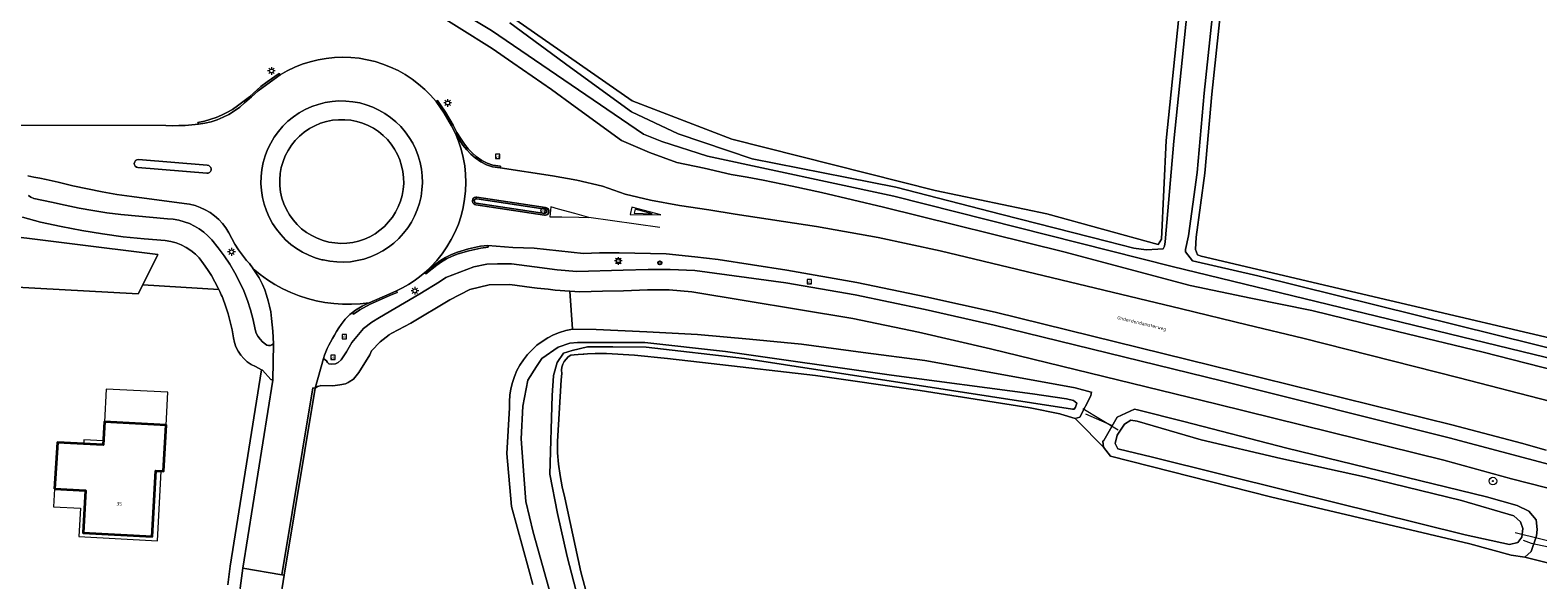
# Model space of a CAD drawing. Header units: metres. Extents: x 229229 to 231729, y 593167 to 595667.
# Tile 259 of 265: x 231159 to 231354, y 595264 to 595335. Entities that reach past the tile are written whole.
import ezdxf
from ezdxf.enums import TextEntityAlignment as Align

# ---------------------------------------------------------------- set-up
doc = ezdxf.new("R2010")
doc.units = ezdxf.units.M
for name, color, linetype, lineweight in [('B-WE-GR-BOOM-S', 90, 'Continuous', 25), ('B-WE-GR-GRAS-GV', 60, 'Continuous', 13), ('B-WE-GR-GROENVOORZIENING-GV', 80, 'Continuous', 18), ('B-WE-IE-MEUBILAIR_WEGMEUBILAIR-S', 7, 'Continuous', 25), ('B-WE-IE-TERREINAFSCHEIDING_KUNSTMATIG_HEKWERK-G', 20, 'IE-TERREINAFSCHEIDING-KUNSTMATIG', 18), ('B-WE-IE-TERREINAFSCHEIDING_KUNSTMATIG_HEKWERK_RASTER-G', 30, 'IE-TERREINAFSCHEIDING-KUNSTMATIG', 18), ('B-WE-KL-ET_LS_OV_LICHTMAST-S', 190, 'Continuous', 25), ('B-WE-KW-KUNSTWERK_DUIKER-G', 170, 'Continuous', 18), ('B-WE-OG-BEBOUWING-GV', 7, 'Continuous', 35), ('B-WE-OG-BEBOUWING-T18', 10, 'Continuous', 18), ('B-WE-OG-BEBOUWING_LUIFEL-GV', 7, 'Continuous', 18), ('B-WE-OG-TERREIN_ERF-GV', 7, 'Continuous', 18), ('B-WE-OG-TOPOGRAFIE-T18', 10, 'Continuous', 18), ('B-WE-OG-WATER-GV', 130, 'Continuous', 18), ('B-WE-OG-WATER_SLOOT-GV', 120, 'Continuous', 18), ('B-WE-OG-WEG-GV', 7, 'Continuous', 18), ('B-WE-VH-VERHARDING_ASFALT-GV', 252, 'Continuous', 18), ('B-WE-VH-VERHARDING_BEDRIJFSVLOERPLAAT-GV', 252, 'Continuous', 18), ('B-WE-VH-VERHARDING_GESLOTEN-GV', 252, 'Continuous', 18), ('B-WE-VH-VERHARDING_OPEN-GV', 252, 'Continuous', 18), ('B-WE-VW-MARKERING-G', 7, 'Continuous', 18), ('B-WE-VW-VERKEERSTEKEN_BORD-S', 7, 'Continuous', 25), ('B-WE-VW-VRI-S', 160, 'Continuous', 25)]:
    doc.layers.add(name, color=color, linetype=linetype, lineweight=lineweight)
doc.styles.add('NLCS-ISO', font='NLCS-ISO.ttf')
doc.styles.add('NLCS-ISO-ANNOTATIVE-T18', font='NLCS-ISO.ttf', dxfattribs={"height": 1.8})
doc.styles.add('NLCS-ISO-M250-T18', font='NLCS-ISO.ttf', dxfattribs={"height": 0.45})
doc.linetypes.add('IE-TERREINAFSCHEIDING-KUNSTMATIG', pattern='A,4,[82,NLCS.SHX,S=0.75,R=90,X=0,Y=0],4,-2', length=10)

# ---------------------------------------------------------------- blocks, each defined once
blk = doc.blocks.new('SIE-WEG_VERKEERSBORD-SO')
at = {"color": 0, "linetype": 'ByBlock', "lineweight": 18}
blk.add_lwpolyline([(-1.125, -1.125), (1.125, -1.125), (1.125, 1.125), (-1.125, 1.125)], close=True, dxfattribs=at)
at = {"color": 0, "linetype": 'ByBlock', "lineweight": 18, "style": 'NLCS-ISO'}
blk.add_text('vb', height=1.5, dxfattribs=at).set_placement((0, 0), align=Align.MIDDLE_CENTER)
blk = doc.blocks.new('SKL-ET_OV_LICHTMAST-SO')
at = {"color": 0, "linetype": 'ByBlock', "lineweight": 18}
for points in [[(-1.25, 0), (-2, 0)], [(-1.41, 1.41), (-0.88, 0.88)], [(0, 2), (0, 1.25)], [(0.88, 0.88), (1.41, 1.41)], [(2, 0), (1.25, 0)], [(-1.41, -1.41), (-0.88, -0.88)], [(0, -1.25), (0, -2)], [(0.88, -0.88), (1.41, -1.41)]]:
    blk.add_lwpolyline(points, dxfattribs=at)
blk.add_circle((0, 0), 1, dxfattribs=at)
blk = doc.blocks.new('SKL-VRI_PAAL-SO')
at = {"lineweight": 18}
blk.add_circle((0, 0), 1.59, dxfattribs=at)
at = {"lineweight": 18, "style": 'NLCS-ISO'}
blk.add_text('vri', height=1.8, dxfattribs=at).set_placement((-0.06, 0.08), align=Align.MIDDLE_CENTER)
blk = doc.blocks.new('SAL-VERWIJZING_SYMBOOL-SO')
at = {"color": 0, "linetype": 'ByBlock', "lineweight": -2}
blk.add_circle((0, 0), 0.9, dxfattribs=at)
at = {"color": 0, "linetype": 'ByBlock', "lineweight": -2, "style": 'NLCS-ISO-ANNOTATIVE-T18'}
blk.add_attdef('SYMBOOL', (2.5, -2.5), '', height=1.8, dxfattribs=at)
blk = doc.blocks.new('SGR-BOOM_01-SO')
at = {"linetype": 'ByBlock', "lineweight": 18}
h = blk.add_hatch(color=0, dxfattribs=at)
h.dxf.hatch_style = 1
edge = h.paths.add_edge_path()
edge.add_arc((0, 0), 0.25, 0, 360)
at = {"color": 0, "linetype": 'ByBlock', "lineweight": 18}
for radius in [2, 0.25]:
    blk.add_circle((0, 0), radius, dxfattribs=at)

msp = doc.modelspace()

# ---------------------------------------------------------------- linework, layer by layer
at = {"layer": 'B-WE-GR-GRAS-GV'}
for points in [[(231316.996, 595373.267), (231312.104, 595327.14), (231311.168, 595316.855), (231310.045, 595308.529), (231309.993, 595306.963), (231310.217, 595306.256), (231310.733, 595306.079), (231335.207, 595300.325), (231359.622, 595294.584), (231359.731, 595295.052), (231359.809, 595295.384), (231359.948, 595295.35), (231361.623, 595294.941), (231365.089, 595294.093), (231365.228, 595294.061), (231365.042, 595293.247), (231367.976, 595292.667), (231444.703, 595280.894), (231451.785, 595280.894), (231452.083, 595281.47), (231454.385, 595298.475), (231456.971, 595319.106), (231465.024, 595386.12)], [(231220.684, 595337.469), (231236.782, 595326.272), (231249.723, 595321.28), (231262.942, 595317.952), (231276.161, 595314.625), (231290.674, 595311.575), (231305.139, 595307.59), (231305.555, 595308.289), (231306.169, 595321.093), (231310.371, 595362.008)], [(231359.799, 595265.194), (231352.775, 595267.003), (231350.967, 595267.236), (231345.625, 595268.7), (231319.71, 595274.837), (231298.94, 595280.092), (231298.009, 595281.256), (231294.649, 595284.695), (231294.598, 595284.747), (231294.345, 595285.006), (231292.478, 595285.556), (231292.337, 595285.585), (231288.493, 595286.382), (231275.859, 595288.374), (231274.186, 595288.638), (231260.606, 595290.585), (231247.052, 595292.131), (231241.376, 595292.802), (231237.08, 595293.208), (231233.439, 595293.434), (231231.978, 595293.417), (231231.006, 595293.377), (231230.523, 595293.357), (231230.441, 595293.354), (231229.766, 595293.292), (231229.242, 595293.244), (231229.242, 595293.247), (231228.826, 595293.211), (231228.496, 595292.986), (231228.208, 595292.709), (231227.971, 595292.388), (231227.791, 595292.032), (231227.672, 595291.65), (231227.62, 595291.254), (231227.634, 595290.855), (231227.581, 595290.02), (231227.071, 595282.019), (231227.112, 595280.533), (231227.229, 595279.052), (231227.424, 595277.579), (231227.694, 595276.117), (231228.04, 595274.672), (231230.128, 595265.093), (231236.249, 595242.38)]]:
    msp.add_lwpolyline(points, dxfattribs=at)
at = {"layer": 'B-WE-GR-GROENVOORZIENING-GV'}
msp.add_lwpolyline([(231200.244, 595323.724), (231199.448, 595323.805), (231198.648, 595323.806), (231197.852, 595323.727), (231197.068, 595323.57), (231196.303, 595323.336), (231195.565, 595323.026), (231194.862, 595322.645), (231194.2, 595322.196), (231193.586, 595321.683), (231193.026, 595321.111), (231192.526, 595320.487), (231192.09, 595319.816), (231191.724, 595319.105), (231191.43, 595318.361), (231191.211, 595317.591), (231191.07, 595316.804), (231191.008, 595316.006), (231191.026, 595315.206), (231191.123, 595314.412), (231191.299, 595313.632), (231191.551, 595312.873), (231191.878, 595312.143), (231192.275, 595311.448), (231192.74, 595310.797), (231193.267, 595310.196), (231193.852, 595309.649), (231194.488, 595309.164), (231195.169, 595308.744), (231195.888, 595308.395), (231196.639, 595308.118), (231197.393, 595307.917), (231198.164, 595307.791), (231198.943, 595307.74), (231199.723, 595307.764), (231200.497, 595307.865), (231201.258, 595308.04), (231201.998, 595308.288), (231202.711, 595308.606), (231203.389, 595308.993), (231204.027, 595309.443), (231204.618, 595309.953), (231205.157, 595310.518), (231205.638, 595311.133), (231206.058, 595311.791), (231206.411, 595312.487), (231206.696, 595313.214), (231206.908, 595313.965), (231207.047, 595314.733), (231207.11, 595315.512), (231207.097, 595316.292), (231207.009, 595317.068), (231206.846, 595317.831), (231206.61, 595318.575), (231206.303, 595319.293), (231205.927, 595319.977), (231205.487, 595320.622), (231204.986, 595321.221), (231204.429, 595321.768), (231203.822, 595322.259), (231203.171, 595322.689), (231202.48, 595323.054), (231201.758, 595323.349), (231201.01, 595323.573)], close=True, dxfattribs=at)
for points in [[(231158.353, 595313.979), (231158.683, 595313.736), (231159.049, 595313.552), (231161.351, 595313.09), (231163.14, 595312.686), (231164.937, 595312.322), (231166.742, 595311.998), (231168.553, 595311.716), (231170.371, 595311.474), (231176.446, 595310.944), (231177.17, 595310.879), (231177.886, 595310.749), (231178.586, 595310.556), (231179.267, 595310.3), (231179.922, 595309.985), (231180.547, 595309.612), (231181.135, 595309.185), (231181.682, 595308.706), (231182.185, 595308.181), (231183.022, 595307.175), (231183.803, 595306.126), (231184.527, 595305.036), (231185.191, 595303.908), (231185.792, 595302.746), (231186.331, 595301.554), (231186.804, 595300.334), (231187.21, 595299.09), (231187.549, 595297.826), (231187.819, 595296.546), (231187.963, 595296.094), (231188.175, 595295.669), (231188.45, 595295.282), (231188.781, 595294.942), (231189.161, 595294.657), (231189.349, 595294.536), (231189.564, 595294.476), (231189.787, 595294.481), (231189.999, 595294.551), (231190.181, 595294.681), (231190.158, 595295.514), (231190.112, 595296.345), (231190.042, 595297.175), (231189.949, 595298.003), (231189.832, 595298.828), (231189.697, 595299.566), (231189.521, 595300.296), (231189.305, 595301.015), (231189.048, 595301.72), (231188.752, 595302.41), (231188.544, 595302.83), (231188.322, 595303.243), (231188.085, 595303.647), (231187.834, 595304.043), (231187.569, 595304.43), (231187.403, 595304.658), (231187.233, 595304.883), (231187.058, 595305.104), (231186.878, 595305.322), (231186.693, 595305.535), (231186.155, 595306.202), (231185.654, 595306.897), (231185.19, 595307.618), (231184.764, 595308.362), (231184.379, 595309.127), (231184.004, 595309.742), (231183.569, 595310.318), (231183.081, 595310.848), (231182.543, 595311.328), (231181.96, 595311.752), (231181.338, 595312.117), (231180.684, 595312.419), (231180.003, 595312.656), (231179.302, 595312.824), (231178.588, 595312.923), (231171.775, 595313.809), (231169.847, 595314.096), (231167.926, 595314.429), (231166.014, 595314.809), (231164.112, 595315.234), (231162.221, 595315.706), (231161.435, 595315.88), (231160.648, 595316.046), (231159.859, 595316.204), (231159.068, 595316.354), (231158.276, 595316.497)], [(231152.177, 595309.155), (231175.162, 595306.278), (231173.208, 595302.359), (231183.103, 595301.73), (231183.008, 595301.928), (231182.585, 595302.75), (231182.128, 595303.554), (231181.637, 595304.338), (231181.114, 595305.101), (231180.559, 595305.841), (231180.042, 595306.354), (231179.476, 595306.812), (231178.865, 595307.209), (231178.218, 595307.542), (231177.539, 595307.807), (231176.837, 595308.002), (231176.119, 595308.123), (231173.397, 595308.325), (231170.682, 595308.606), (231167.976, 595308.964), (231165.281, 595309.4), (231162.6, 595309.913), (231159.935, 595310.503), (231157.578, 595311.134)], [(231223.905, 595263.422), (231223.331, 595265.527), (231221.109, 595273.547), (231220.518, 595280.434), (231220.861, 595286.373), (231220.848, 595287.203), (231220.906, 595288.031), (231221.034, 595288.852), (231221.231, 595289.658), (231221.495, 595290.445), (231221.825, 595291.207), (231222.219, 595291.938), (231222.673, 595292.633), (231223.199, 595293.304), (231223.781, 595293.927), (231224.415, 595294.497), (231225.097, 595295.009), (231225.82, 595295.46), (231226.58, 595295.847), (231227.371, 595296.166), (231228.186, 595296.415), (231229.02, 595296.592), (231228.692, 595301.542), (231226.795, 595301.667), (231225.876, 595301.774), (231224.444, 595301.942), (231223.774, 595302.02), (231220.902, 595302.388), (231218.224, 595302.367), (231215.691, 595301.741), (231213.105, 595300.411), (231208.028, 595297.382), (231205.557, 595296.062), (231205.282, 595295.915), (231205.237, 595295.879), (231204.069, 595294.938), (231202.916, 595293.795), (231202.691, 595293.245), (231201.287, 595290.967), (231200.582, 595290.121), (231200.041, 595289.734), (231199.891, 595289.665), (231199.529, 595289.499), (231198.802, 595289.359), (231197.89, 595289.245), (231196.366, 595289.278), (231196.325, 595289.267), (231196.246, 595289.245), (231195.895, 595289.148), (231195.615, 595288.926), (231191.577, 595264.651), (231191.011, 595261.101)]]:
    msp.add_lwpolyline(points, dxfattribs=at)
at = {"layer": 'B-WE-IE-TERREINAFSCHEIDING_KUNSTMATIG_HEKWERK-G'}
for points in [[(231299.177, 595284.056), (231295.718, 595285.538)], [(231353.566, 595268.794), (231358.902, 595267.687)]]:
    msp.add_lwpolyline(points, dxfattribs=at)
at = {"layer": 'B-WE-IE-TERREINAFSCHEIDING_KUNSTMATIG_HEKWERK_RASTER-G'}
msp.add_lwpolyline([(231352.546, 595269.183), (231353.566, 595268.794)], dxfattribs=at)
at = {"layer": 'B-WE-KW-KUNSTWERK_DUIKER-G'}
for points in [[(231299.925, 595283.498), (231295.354, 595286.252)], [(231361.321, 595267.699), (231351.502, 595270.142)]]:
    msp.add_lwpolyline(points, dxfattribs=at)
at = {"layer": 'B-WE-OG-BEBOUWING-GV'}
msp.add_lwpolyline([(231161.746, 595275.853), (231165.755, 595275.64), (231165.463, 595270.157), (231174.446, 595269.679), (231174.903, 595278.193), (231175.89, 595278.141), (231176.252, 595284.116), (231168.237, 595284.545), (231168.077, 595281.554), (231162.136, 595281.872)], close=True, dxfattribs=at)
at = {"layer": 'B-WE-OG-BEBOUWING_LUIFEL-GV'}
for points in [[(231168.237, 595284.545), (231176.252, 595284.116), (231176.48, 595288.395), (231168.465, 595288.821)], [(231168.105, 595282.079), (231165.574, 595282.212), (231165.546, 595281.689), (231168.077, 595281.554)], [(231161.623, 595273.531), (231165.102, 595273.346), (231164.906, 595269.656), (231175.124, 595269.108), (231175.61, 595278.156), (231174.903, 595278.193), (231174.446, 595269.679), (231165.463, 595270.157), (231165.755, 595275.64), (231161.746, 595275.853)]]:
    msp.add_lwpolyline(points, close=True, dxfattribs=at)
at = {"layer": 'B-WE-OG-TERREIN_ERF-GV'}
msp.add_lwpolyline([(231184.254, 595263.389), (231184.576, 595265.803), (231188.644, 595291.317), (231187.848, 595291.727), (231187.302, 595292.01), (231186.795, 595292.359), (231186.338, 595292.77), (231185.935, 595293.235), (231185.595, 595293.747), (231185.322, 595294.298), (231185.122, 595294.88), (231184.996, 595295.482), (231184.817, 595296.531), (231184.587, 595297.569), (231184.308, 595298.596), (231183.979, 595299.607), (231183.601, 595300.602), (231183.507, 595300.83), (231183.41, 595301.057), (231183.31, 595301.282), (231183.208, 595301.507), (231183.103, 595301.73), (231173.208, 595302.359), (231172.631, 595301.202), (231118.858, 595304.141)], dxfattribs=at)
msp.add_lwpolyline([(231165.463, 595270.157), (231165.755, 595275.64), (231161.746, 595275.853), (231162.136, 595281.872), (231168.077, 595281.554), (231168.237, 595284.545), (231176.252, 595284.116), (231175.89, 595278.141), (231174.903, 595278.193), (231174.446, 595269.679)], close=True, dxfattribs=at)
at = {"layer": 'B-WE-OG-WATER-GV'}
for points in [[(231118.858, 595304.141), (231172.631, 595301.202), (231173.208, 595302.359), (231175.162, 595306.278), (231152.177, 595309.155)], [(231245.768, 595200.09), (231228.341, 595267.081), (231227.094, 595272.66), (231226.103, 595277.761), (231226.394, 595287.977), (231226.55, 595290.542), (231226.557, 595290.565), (231227.041, 595292.255), (231227.879, 595293.487), (231229.009, 595293.839), (231231, 595294.303), (231234.261, 595294.316), (231238.61, 595294.238), (231251.364, 595292.785), (231294.002, 595286.192), (231294.201, 595286.215), (231294.401, 595286.462), (231294.552, 595286.972), (231294.145, 595287.345), (231293.222, 595287.568), (231288.821, 595288.187), (231270.484, 595290.641), (231248.911, 595293.688), (231238.436, 595294.857), (231229.68, 595294.857), (231228.7, 595294.777), (231227.182, 595294.245), (231225.05, 595292.788), (231224.377, 595291.726), (231223.257, 595289.958), (231222.581, 595286.611), (231222.388, 595282.372), (231222.709, 595277.619), (231222.966, 595274.215), (231223.918, 595270.218), (231229.534, 595250.289)]]:
    msp.add_lwpolyline(points, dxfattribs=at)
at = {"layer": 'B-WE-OG-WATER_SLOOT-GV'}
for points in [[(231206.897, 595342.413), (231218.52, 595335.372), (231238.256, 595321.936), (231240.662, 595320.973), (231246.559, 595319.087), (231270.806, 595313.885), (231306.957, 595304.754), (231357.025, 595292.549), (231359.016, 595291.994), (231359.319, 595293.291), (231318.06, 595303.533), (231309.602, 595305.478), (231308.675, 595306.661), (231308.685, 595306.924), (231309.059, 595308.698), (231310.174, 595316.967), (231311.109, 595327.238), (231316.001, 595373.367)], [(231316.001, 595373.367), (231311.109, 595327.238), (231310.174, 595316.967), (231309.059, 595308.698), (231308.685, 595306.924), (231308.675, 595306.661), (231309.602, 595305.478), (231318.06, 595303.533), (231359.319, 595293.291), (231359.622, 595294.584), (231335.207, 595300.325), (231310.733, 595306.079), (231310.217, 595306.256), (231309.993, 595306.963), (231310.045, 595308.529), (231311.168, 595316.855), (231312.104, 595327.14), (231316.996, 595373.267)], [(231310.371, 595362.008), (231306.169, 595321.093), (231305.555, 595308.289), (231305.139, 595307.59), (231290.674, 595311.575), (231276.161, 595314.625), (231262.942, 595317.952), (231249.723, 595321.28), (231236.782, 595326.272), (231220.684, 595337.469)], [(231220.888, 595336.392), (231228.797, 595330.602), (231236.706, 595324.811), (231242.759, 595321.982), (231252.391, 595318.711), (231264.675, 595316.28), (231271.042, 595315.019), (231284.823, 595311.506), (231298.603, 595307.992), (231301.978, 595307.131), (231303.554, 595306.906), (231305.098, 595306.978), (231305.78, 595307.01), (231305.936, 595307.381), (231306.045, 595307.924), (231307.164, 595320.999), (231311.366, 595361.907)], [(231311.366, 595361.907), (231307.164, 595320.999), (231306.045, 595307.924), (231305.936, 595307.381), (231305.78, 595307.01), (231305.098, 595306.978), (231303.554, 595306.906), (231301.978, 595307.131), (231298.603, 595307.992), (231284.823, 595311.506), (231271.042, 595315.019), (231264.675, 595316.28), (231252.391, 595318.711), (231242.759, 595321.982), (231236.706, 595324.811), (231228.797, 595330.602), (231220.888, 595336.392)], [(231357.025, 595292.549), (231306.957, 595304.754), (231270.806, 595313.885), (231246.559, 595319.087), (231240.662, 595320.973), (231238.256, 595321.936), (231218.52, 595335.372), (231206.897, 595342.413)], [(231210.028, 595338.439), (231218.602, 595333.049), (231221.309, 595331.189), (231226.317, 595327.746), (231229.389, 595325.468), (231235.423, 595321.107), (231239.043, 595319.547), (231242.601, 595318.236), (231246.148, 595317.517), (231249.657, 595316.69), (231251.728, 595316.326), (231253.799, 595315.961), (231257.587, 595315.153), (231261.375, 595314.344), (231269.432, 595312.459), (231292.889, 595306.622), (231309.28, 595302.277), (231317.177, 595300.641), (231325.073, 595299.005), (231336.218, 595296.298), (231347.364, 595293.59), (231358.712, 595290.696)], [(231236.249, 595242.38), (231230.128, 595265.093), (231228.04, 595274.672), (231227.694, 595276.117), (231227.424, 595277.579), (231227.229, 595279.052), (231227.112, 595280.533), (231227.071, 595282.019), (231227.581, 595290.02), (231227.634, 595290.855), (231227.62, 595291.254), (231227.672, 595291.65), (231227.791, 595292.032), (231227.971, 595292.388), (231228.208, 595292.709), (231228.496, 595292.986), (231228.826, 595293.211), (231229.242, 595293.247), (231229.242, 595293.244), (231229.766, 595293.292), (231230.441, 595293.354), (231230.523, 595293.357), (231231.006, 595293.377), (231231.978, 595293.417), (231233.439, 595293.434), (231237.08, 595293.208), (231241.376, 595292.802), (231247.052, 595292.131), (231260.606, 595290.585), (231274.186, 595288.638), (231275.859, 595288.374), (231288.493, 595286.382), (231292.337, 595285.585), (231292.478, 595285.556), (231294.345, 595285.006), (231294.931, 595285.174), (231296.388, 595287.943), (231296.464, 595288.446), (231296.425, 595288.429), (231294.36, 595288.985), (231284.585, 595290.745), (231274.809, 595292.505), (231266.793, 595293.586), (231258.778, 595294.667), (231252.024, 595295.295), (231245.27, 595295.922), (231238.685, 595296.229), (231232.099, 595296.536), (231229.02, 595296.592), (231228.186, 595296.415), (231227.371, 595296.166), (231226.58, 595295.847), (231225.82, 595295.46), (231225.097, 595295.009), (231224.415, 595294.497), (231223.781, 595293.927), (231223.199, 595293.304), (231222.673, 595292.633), (231222.219, 595291.938), (231221.825, 595291.207), (231221.495, 595290.445), (231221.231, 595289.658), (231221.034, 595288.852), (231220.906, 595288.031), (231220.848, 595287.203), (231220.861, 595286.373), (231220.518, 595280.434), (231221.109, 595273.547), (231223.331, 595265.527), (231223.905, 595263.422)], [(231229.534, 595250.289), (231223.918, 595270.218), (231222.966, 595274.215), (231222.709, 595277.619), (231222.388, 595282.372), (231222.581, 595286.611), (231223.257, 595289.958), (231224.377, 595291.726), (231225.05, 595292.788), (231227.182, 595294.245), (231228.7, 595294.777), (231229.68, 595294.857), (231238.436, 595294.857), (231248.911, 595293.688), (231270.484, 595290.641), (231288.821, 595288.187), (231293.222, 595287.568), (231294.145, 595287.345), (231294.552, 595286.972), (231294.401, 595286.462), (231294.201, 595286.215), (231294.002, 595286.192), (231251.364, 595292.785), (231238.61, 595294.238), (231234.261, 595294.316), (231231, 595294.303), (231229.009, 595293.839), (231227.879, 595293.487), (231227.041, 595292.255), (231226.557, 595290.565), (231226.55, 595290.542), (231226.394, 595287.977), (231226.103, 595277.761), (231227.094, 595272.66), (231228.341, 595267.081), (231245.768, 595200.09)]]:
    msp.add_lwpolyline(points, dxfattribs=at)
for points in [[(231298.009, 595281.256), (231298.94, 595280.092), (231319.71, 595274.837), (231345.625, 595268.7), (231350.967, 595267.236), (231352.775, 595267.003), (231353.563, 595267.711), (231354.261, 595269.735), (231354.36, 595270.559), (231354.229, 595271.829), (231353.288, 595272.97), (231351.747, 595273.698), (231347.771, 595274.81), (231321.832, 595281.154), (231308.475, 595284.606), (231302.427, 595286.122), (231302.033, 595286.184), (231299.816, 595285.171), (231298.069, 595282.122), (231297.946, 595282.032)], [(231302.412, 595284.659), (231310.691, 595282.205), (231321.076, 595279.792), (231331.923, 595277.405), (231344.523, 595274.337), (231351.334, 595272.358), (231352.214, 595271.586), (231352.493, 595270.685), (231352.363, 595269.58), (231351.865, 595268.868), (231350.775, 595268.639), (231345.029, 595269.863), (231322.131, 595275.562), (231304.38, 595279.98), (231299.888, 595281.033), (231299.549, 595281.737), (231299.793, 595282.819), (231300.74, 595284.253), (231301.593, 595284.78)], [(231302.412, 595284.659), (231301.593, 595284.78), (231300.74, 595284.253), (231299.793, 595282.819), (231299.549, 595281.737), (231299.888, 595281.033), (231304.38, 595279.98), (231322.131, 595275.562), (231345.029, 595269.863), (231350.775, 595268.639), (231351.865, 595268.868), (231352.363, 595269.58), (231352.493, 595270.685), (231352.214, 595271.586), (231351.334, 595272.358), (231344.523, 595274.337), (231331.923, 595277.405), (231321.076, 595279.792), (231310.691, 595282.205)]]:
    msp.add_lwpolyline(points, close=True, dxfattribs=at)
at = {"layer": 'B-WE-OG-WEG-GV'}
for points in [[(231358.712, 595290.696), (231347.364, 595293.59), (231336.218, 595296.298), (231325.073, 595299.005), (231317.177, 595300.641), (231309.28, 595302.277), (231292.889, 595306.622), (231269.432, 595312.459), (231261.375, 595314.344), (231257.587, 595315.153), (231253.799, 595315.961), (231251.728, 595316.326), (231249.657, 595316.69), (231246.148, 595317.517), (231242.601, 595318.236), (231239.043, 595319.547), (231235.423, 595321.107), (231229.389, 595325.468), (231226.317, 595327.746), (231221.309, 595331.189), (231218.602, 595333.049), (231210.028, 595338.439)], [(231155.986, 595323.112), (231176.191, 595323.029), (231177.041, 595323.018), (231177.89, 595323.032), (231178.739, 595323.07), (231179.587, 595323.133), (231180.432, 595323.22), (231180.384, 595323.449), (231181.23, 595323.625), (231182.729, 595324.101), (231183.43, 595324.394), (231184.126, 595324.734), (231184.864, 595325.146), (231185.523, 595325.591), (231187.057, 595326.789), (231188.558, 595328.101), (231189.378, 595328.718), (231190.917, 595329.816), (231191.055, 595329.627), (231191.985, 595330.152), (231192.948, 595330.612), (231193.94, 595331.006), (231194.957, 595331.33), (231195.994, 595331.585), (231197.046, 595331.768), (231198.108, 595331.879), (231199.174, 595331.918), (231200.241, 595331.883), (231201.304, 595331.776), (231202.356, 595331.596), (231203.394, 595331.345), (231204.412, 595331.024), (231205.406, 595330.634), (231206.37, 595330.177), (231207.302, 595329.655), (231208.196, 595329.071), (231209.047, 595328.428), (231209.853, 595327.727), (231210.609, 595326.974), (231211.312, 595326.17), (231211.506, 595326.301), (231212.548, 595324.767), (231213.52, 595323.112), (231214.032, 595322.143), (231214.586, 595321.273), (231214.998, 595320.625), (231215.474, 595320.032), (231216.01, 595319.48), (231216.525, 595319.019), (231217.258, 595318.522), (231217.957, 595318.169), (231218.683, 595317.909), (231219.687, 595317.76), (231219.652, 595317.53), (231226.449, 595316.532), (231229.609, 595315.953), (231232.939, 595315.169), (231235.882, 595314.117), (231239.187, 595313.332), (231242.938, 595312.673), (231246.737, 595312.095), (231250.171, 595311.525), (231260.747, 595309.918), (231268.741, 595308.495), (231276.816, 595306.773), (231308.157, 595299.245), (231316.7, 595297.17), (231323.926, 595295.415), (231344.25, 595290.289), (231355.972, 595287.245)], [(231355.543, 595280.887), (231352.307, 595281.791), (231343.26, 595284.166), (231315.201, 595291.117), (231283.939, 595298.8), (231274.929, 595300.781), (231265.976, 595302.659), (231256.881, 595304.263), (231247.98, 595305.637), (231244.935, 595306.006), (231241.189, 595306.375), (231235.1, 595306.504), (231232.557, 595306.526), (231230.46, 595306.43), (231224.077, 595307.098), (231221.281, 595307.206), (231218.052, 595307.476), (231218.079, 595307.243), (231217.12, 595307.13), (231215.588, 595306.786), (231214.192, 595306.397), (231213.421, 595306.067), (231212.667, 595305.716), (231212.037, 595305.325), (231211.418, 595304.902), (231209.985, 595303.765), (231209.839, 595303.948), (231209.159, 595303.393), (231208.45, 595302.875), (231207.714, 595302.396), (231206.953, 595301.958), (231206.17, 595301.561), (231206.241, 595301.354), (231205.38, 595301.003), (231204.618, 595300.678), (231202.769, 595299.843), (231201.394, 595299.118), (231200.575, 595298.564), (231200.444, 595298.758), (231200.112, 595298.485), (231199.798, 595298.192), (231199.502, 595297.881), (231199.225, 595297.552), (231198.969, 595297.207), (231198.679, 595296.756), (231198.399, 595296.299), (231198.127, 595295.837), (231197.865, 595295.37), (231197.612, 595294.897), (231197.38, 595294.5), (231197.172, 595294.091), (231196.989, 595293.669), (231196.832, 595293.237), (231196.701, 595292.796), (231197.074, 595292.463), (231197.196, 595292.256), (231197.372, 595292.108), (231197.761, 595292.045), (231198.237, 595292.083), (231198.576, 595292.251), (231198.992, 595292.626), (231199.672, 595293.661), (231200.386, 595294.853), (231201.908, 595296.7), (231202.972, 595297.499), (231203.956, 595298.102), (231209.22, 595301.177), (231211.761, 595302.759), (231212.571, 595303.297), (231216.223, 595304.711), (231217.898, 595305.04), (231219.297, 595305.1), (231221.105, 595305.097), (231224.084, 595304.683), (231227.063, 595304.319), (231229.587, 595304.097), (231235.621, 595304.268), (231238.874, 595304.328), (231241.741, 595304.343), (231244.911, 595304.216), (231256.748, 595302.602), (231265.78, 595301.053), (231274.863, 595299.148), (231283.823, 595297.118), (231313.361, 595289.873), (231342.944, 595282.461), (231356.602, 595278.864)], [(231359.877, 595274.924), (231351.009, 595277.165), (231342.216, 595279.562), (231312.812, 595286.84), (231283.365, 595294.049), (231274.011, 595296.192), (231265.44, 595297.987), (231244.54, 595301.446), (231241.603, 595301.717), (231238.784, 595301.706), (231235.65, 595301.576), (231232.945, 595301.539), (231230.007, 595301.455), (231228.692, 595301.542), (231229.02, 595296.592)], [(231229.02, 595296.592), (231232.099, 595296.536), (231238.685, 595296.229), (231245.27, 595295.922), (231252.024, 595295.295), (231258.778, 595294.667), (231266.793, 595293.586), (231274.809, 595292.505), (231284.585, 595290.745), (231294.36, 595288.985), (231296.425, 595288.429), (231296.464, 595288.446), (231296.388, 595287.943), (231294.931, 595285.174), (231294.345, 595285.006), (231294.598, 595284.747), (231294.649, 595284.695), (231298.009, 595281.256), (231297.946, 595282.032), (231298.069, 595282.122), (231299.816, 595285.171), (231302.033, 595286.184), (231302.427, 595286.122), (231308.475, 595284.606), (231321.832, 595281.154), (231347.771, 595274.81), (231351.747, 595273.698), (231353.288, 595272.97), (231354.229, 595271.829), (231354.36, 595270.559), (231354.261, 595269.735), (231353.563, 595267.711), (231352.775, 595267.003), (231359.799, 595265.194)]]:
    msp.add_lwpolyline(points, dxfattribs=at)
at = {"layer": 'B-WE-VH-VERHARDING_ASFALT-GV'}
for points in [[(231355.972, 595287.245), (231344.25, 595290.289), (231323.926, 595295.415), (231316.7, 595297.17), (231308.157, 595299.245), (231276.816, 595306.773), (231268.741, 595308.495), (231260.747, 595309.918), (231250.171, 595311.525), (231246.737, 595312.095), (231242.938, 595312.673), (231239.187, 595313.332), (231235.882, 595314.117), (231232.939, 595315.169), (231229.609, 595315.953), (231226.449, 595316.532), (231219.652, 595317.53), (231218.626, 595317.681), (231217.864, 595317.953), (231217.139, 595318.32), (231216.38, 595318.834), (231215.848, 595319.311), (231215.298, 595319.877), (231214.807, 595320.489), (231213.829, 595322.025), (231214.241, 595321.011), (231214.58, 595319.971), (231214.845, 595318.91), (231215.035, 595317.832), (231215.149, 595316.744), (231215.185, 595315.65), (231215.145, 595314.557), (231215.028, 595313.469), (231214.832, 595312.379), (231214.558, 595311.306), (231214.209, 595310.255), (231213.786, 595309.232), (231213.291, 595308.241), (231212.727, 595307.288), (231212.096, 595306.378), (231211.402, 595305.515), (231210.649, 595304.704), (231209.839, 595303.948), (231211.28, 595305.091), (231211.909, 595305.521), (231212.555, 595305.922), (231213.325, 595306.281), (231214.115, 595306.619), (231215.531, 595307.013), (231217.079, 595307.361), (231218.052, 595307.476), (231221.281, 595307.206), (231224.077, 595307.098), (231230.46, 595306.43), (231232.557, 595306.526), (231235.1, 595306.504), (231241.189, 595306.375), (231244.935, 595306.006), (231247.98, 595305.637), (231256.881, 595304.263), (231265.976, 595302.659), (231274.929, 595300.781), (231283.939, 595298.8), (231315.201, 595291.117), (231343.26, 595284.166), (231352.307, 595281.791), (231355.543, 595280.887)], [(231356.602, 595278.864), (231342.944, 595282.461), (231313.361, 595289.873), (231283.823, 595297.118), (231274.863, 595299.148), (231265.78, 595301.053), (231256.748, 595302.602), (231244.911, 595304.216), (231241.741, 595304.343), (231238.874, 595304.328), (231235.621, 595304.268), (231229.587, 595304.097), (231227.063, 595304.319), (231224.084, 595304.683), (231221.105, 595305.097), (231219.297, 595305.1), (231217.898, 595305.04), (231216.223, 595304.711), (231212.571, 595303.297), (231211.761, 595302.759), (231209.22, 595301.177), (231203.956, 595298.102), (231202.972, 595297.499), (231201.908, 595296.7), (231200.386, 595294.853), (231199.672, 595293.661), (231198.992, 595292.626), (231198.576, 595292.251), (231198.237, 595292.083), (231197.761, 595292.045), (231197.372, 595292.108), (231197.196, 595292.256), (231197.074, 595292.463), (231196.701, 595292.796), (231195.615, 595288.926), (231195.895, 595289.148), (231196.246, 595289.245), (231196.325, 595289.267), (231196.366, 595289.278), (231197.89, 595289.245), (231198.802, 595289.359), (231199.529, 595289.499), (231199.891, 595289.665), (231200.041, 595289.734), (231200.582, 595290.121), (231201.287, 595290.967), (231202.691, 595293.245), (231202.916, 595293.795), (231204.069, 595294.938), (231205.237, 595295.879), (231205.282, 595295.915), (231205.557, 595296.062), (231208.028, 595297.382), (231213.105, 595300.411), (231215.691, 595301.741), (231218.224, 595302.367), (231220.902, 595302.388), (231223.774, 595302.02), (231224.444, 595301.942), (231225.876, 595301.774), (231226.795, 595301.667), (231228.692, 595301.542), (231230.007, 595301.455), (231232.945, 595301.539), (231235.65, 595301.576), (231238.784, 595301.706), (231241.603, 595301.717), (231244.54, 595301.446), (231265.44, 595297.987), (231274.011, 595296.192), (231283.365, 595294.049), (231312.812, 595286.84), (231342.216, 595279.562), (231351.009, 595277.165), (231359.877, 595274.924)]]:
    msp.add_lwpolyline(points, dxfattribs=at)
for points in [[(231225.39, 595311.408), (231216.486, 595312.742), (231216.334, 595312.79), (231216.205, 595312.883), (231216.11, 595313.011), (231216.06, 595313.162), (231216.058, 595313.321), (231216.104, 595313.472), (231216.194, 595313.601), (231216.32, 595313.697), (231216.468, 595313.751), (231216.626, 595313.756), (231225.527, 595312.41), (231225.682, 595312.367), (231225.816, 595312.277), (231225.914, 595312.15), (231225.968, 595311.998), (231225.972, 595311.837), (231225.925, 595311.684), (231225.832, 595311.553), (231225.703, 595311.458), (231225.55, 595311.408)], [(231216.597, 595313.537), (231216.45, 595313.515), (231216.333, 595313.424), (231216.276, 595313.287), (231216.294, 595313.139), (231216.383, 595313.02), (231216.519, 595312.96), (231225.424, 595311.626), (231225.499, 595312.191)]]:
    msp.add_lwpolyline(points, close=True, dxfattribs=at)
at = {"layer": 'B-WE-VH-VERHARDING_BEDRIJFSVLOERPLAAT-GV'}
for points in [[(231191.055, 595329.627), (231190.917, 595329.816), (231189.378, 595328.718), (231188.558, 595328.101), (231187.057, 595326.789), (231185.523, 595325.591), (231184.864, 595325.146), (231184.126, 595324.734), (231183.43, 595324.394), (231182.729, 595324.101), (231181.23, 595323.625), (231180.384, 595323.449), (231180.432, 595323.22), (231181.265, 595323.343), (231182.085, 595323.534), (231182.887, 595323.791), (231183.664, 595324.114), (231184.413, 595324.5), (231185.127, 595324.945), (231185.802, 595325.448), (231186.434, 595326.005), (231187.317, 595326.781), (231188.221, 595327.532), (231189.146, 595328.257), (231190.091, 595328.955)], [(231213.829, 595322.025), (231214.807, 595320.489), (231215.298, 595319.877), (231215.848, 595319.311), (231216.38, 595318.834), (231217.139, 595318.32), (231217.864, 595317.953), (231218.626, 595317.681), (231219.652, 595317.53), (231219.687, 595317.76), (231218.683, 595317.909), (231217.957, 595318.169), (231217.258, 595318.522), (231216.525, 595319.019), (231216.01, 595319.48), (231215.474, 595320.032), (231214.998, 595320.625), (231214.586, 595321.273), (231214.032, 595322.143), (231213.52, 595323.112), (231212.548, 595324.767), (231211.506, 595326.301), (231211.312, 595326.17), (231212.35, 595324.642), (231213.316, 595322.997)], [(231225.527, 595312.41), (231216.626, 595313.756), (231216.468, 595313.751), (231216.32, 595313.697), (231216.194, 595313.601), (231216.104, 595313.472), (231216.058, 595313.321), (231216.06, 595313.162), (231216.11, 595313.011), (231216.205, 595312.883), (231216.334, 595312.79), (231216.486, 595312.742), (231225.39, 595311.408), (231225.55, 595311.408), (231225.703, 595311.458), (231225.832, 595311.553), (231225.925, 595311.684), (231225.972, 595311.837), (231225.968, 595311.998), (231225.914, 595312.15), (231225.816, 595312.277), (231225.682, 595312.367)], [(231225.424, 595311.626), (231216.519, 595312.96), (231216.383, 595313.02), (231216.294, 595313.139), (231216.276, 595313.287), (231216.333, 595313.424), (231216.45, 595313.515), (231216.597, 595313.537), (231225.499, 595312.191)], [(231218.052, 595307.476), (231217.079, 595307.361), (231215.531, 595307.013), (231214.115, 595306.619), (231213.325, 595306.281), (231212.555, 595305.922), (231211.909, 595305.521), (231211.28, 595305.091), (231209.839, 595303.948), (231209.985, 595303.765), (231211.418, 595304.902), (231212.037, 595305.325), (231212.667, 595305.716), (231213.421, 595306.067), (231214.192, 595306.397), (231215.588, 595306.786), (231217.12, 595307.13), (231218.079, 595307.243)], [(231204.618, 595300.678), (231205.38, 595301.003), (231206.241, 595301.354), (231206.17, 595301.561), (231205.311, 595301.182), (231202.623, 595300.03), (231202.163, 595299.819), (231201.714, 595299.586), (231201.277, 595299.331), (231200.854, 595299.055), (231200.444, 595298.758), (231200.575, 595298.564), (231201.394, 595299.118), (231202.769, 595299.843)]]:
    msp.add_lwpolyline(points, close=True, dxfattribs=at)
at = {"layer": 'B-WE-VH-VERHARDING_GESLOTEN-GV'}
for points in [[(231158.276, 595316.497), (231159.068, 595316.354), (231159.859, 595316.204), (231160.648, 595316.046), (231161.435, 595315.88), (231162.221, 595315.706), (231164.112, 595315.234), (231166.014, 595314.809), (231167.926, 595314.429), (231169.847, 595314.096), (231171.775, 595313.809), (231178.588, 595312.923), (231179.302, 595312.824), (231180.003, 595312.656), (231180.684, 595312.419), (231181.338, 595312.117), (231181.96, 595311.752), (231182.543, 595311.328), (231183.081, 595310.848), (231183.569, 595310.318), (231184.004, 595309.742), (231184.379, 595309.127), (231184.764, 595308.362), (231185.19, 595307.618), (231185.654, 595306.897), (231186.155, 595306.202), (231186.693, 595305.535), (231186.878, 595305.322), (231187.058, 595305.104), (231187.233, 595304.883), (231187.403, 595304.658), (231187.569, 595304.43), (231188.464, 595303.699), (231189.402, 595303.024), (231190.38, 595302.408), (231191.394, 595301.854), (231192.44, 595301.363), (231193.515, 595300.938), (231194.614, 595300.58), (231195.732, 595300.29), (231196.867, 595300.07), (231198.013, 595299.92), (231199.166, 595299.84), (231200.321, 595299.832), (231201.475, 595299.896), (231202.623, 595300.03), (231205.311, 595301.182), (231206.17, 595301.561), (231206.953, 595301.958), (231207.714, 595302.396), (231208.45, 595302.875), (231209.159, 595303.393), (231209.839, 595303.948), (231210.649, 595304.704), (231211.402, 595305.515), (231212.096, 595306.378), (231212.727, 595307.288), (231213.291, 595308.241), (231213.786, 595309.232), (231214.209, 595310.255), (231214.558, 595311.306), (231214.832, 595312.379), (231215.028, 595313.469), (231215.145, 595314.557), (231215.185, 595315.65), (231215.149, 595316.744), (231215.035, 595317.832), (231214.845, 595318.91), (231214.58, 595319.971), (231214.241, 595321.011), (231213.829, 595322.025), (231213.316, 595322.997), (231212.35, 595324.642), (231211.312, 595326.17), (231210.609, 595326.974), (231209.853, 595327.727), (231209.047, 595328.428), (231208.196, 595329.071), (231207.302, 595329.655), (231206.37, 595330.177), (231205.406, 595330.634), (231204.412, 595331.024), (231203.394, 595331.345), (231202.356, 595331.596), (231201.304, 595331.776), (231200.241, 595331.883), (231199.174, 595331.918), (231198.108, 595331.879), (231197.046, 595331.768), (231195.994, 595331.585), (231194.957, 595331.33), (231193.94, 595331.006), (231192.948, 595330.612), (231191.985, 595330.152), (231191.055, 595329.627), (231190.091, 595328.955), (231189.146, 595328.257), (231188.221, 595327.532), (231187.317, 595326.781), (231186.434, 595326.005), (231185.802, 595325.448), (231185.127, 595324.945), (231184.413, 595324.5), (231183.664, 595324.114), (231182.887, 595323.791), (231182.085, 595323.534), (231181.265, 595323.343), (231180.432, 595323.22), (231179.587, 595323.133), (231178.739, 595323.07), (231177.89, 595323.032), (231177.041, 595323.018), (231176.191, 595323.029), (231155.986, 595323.112)], [(231157.578, 595311.134), (231159.935, 595310.503), (231162.6, 595309.913), (231165.281, 595309.4), (231167.976, 595308.964), (231170.682, 595308.606), (231173.397, 595308.325), (231176.119, 595308.123), (231176.837, 595308.002), (231177.539, 595307.807), (231178.218, 595307.542), (231178.865, 595307.209), (231179.476, 595306.812), (231180.042, 595306.354), (231180.559, 595305.841), (231181.114, 595305.101), (231181.637, 595304.338), (231182.128, 595303.554), (231182.585, 595302.75), (231183.008, 595301.928), (231183.103, 595301.73), (231183.208, 595301.507), (231183.31, 595301.282), (231183.41, 595301.057), (231183.507, 595300.83), (231183.601, 595300.602), (231183.979, 595299.607), (231184.308, 595298.596), (231184.587, 595297.569), (231184.817, 595296.531), (231184.996, 595295.482), (231185.122, 595294.88), (231185.322, 595294.298), (231185.595, 595293.747), (231185.935, 595293.235), (231186.338, 595292.77), (231186.795, 595292.359), (231187.302, 595292.01), (231187.848, 595291.727), (231188.644, 595291.317), (231188.775, 595291.25), (231189.854, 595290.056), (231190.123, 595289.988), (231190.181, 595294.681), (231189.999, 595294.551), (231189.787, 595294.481), (231189.564, 595294.476), (231189.349, 595294.536), (231189.161, 595294.657), (231188.781, 595294.942), (231188.45, 595295.282), (231188.175, 595295.669), (231187.963, 595296.094), (231187.819, 595296.546), (231187.549, 595297.826), (231187.21, 595299.09), (231186.804, 595300.334), (231186.331, 595301.554), (231185.792, 595302.746), (231185.191, 595303.908), (231184.527, 595305.036), (231183.803, 595306.126), (231183.022, 595307.175), (231182.185, 595308.181), (231181.682, 595308.706), (231181.135, 595309.185), (231180.547, 595309.612), (231179.922, 595309.985), (231179.267, 595310.3), (231178.586, 595310.556), (231177.886, 595310.749), (231177.17, 595310.879), (231176.446, 595310.944), (231170.371, 595311.474), (231168.553, 595311.716), (231166.742, 595311.998), (231164.937, 595312.322), (231163.14, 595312.686), (231161.351, 595313.09), (231159.049, 595313.552), (231158.683, 595313.736), (231158.353, 595313.979)]]:
    msp.add_lwpolyline(points, dxfattribs=at)
for points in [[(231200.517, 595326.137), (231201.394, 595325.976), (231202.254, 595325.742), (231203.091, 595325.435), (231203.899, 595325.058), (231204.672, 595324.613), (231205.404, 595324.105), (231206.09, 595323.536), (231206.726, 595322.911), (231207.306, 595322.233), (231207.826, 595321.509), (231208.282, 595320.744), (231208.672, 595319.942), (231208.992, 595319.11), (231209.241, 595318.253), (231209.415, 595317.379), (231209.515, 595316.493), (231209.538, 595315.602), (231209.486, 595314.712), (231209.358, 595313.83), (231209.156, 595312.961), (231208.88, 595312.114), (231208.533, 595311.292), (231208.118, 595310.503), (231207.637, 595309.753), (231207.094, 595309.046), (231206.493, 595308.388), (231205.838, 595307.783), (231205.133, 595307.236), (231204.385, 595306.751), (231203.598, 595306.332), (231202.779, 595305.981), (231201.933, 595305.701), (231201.065, 595305.494), (231200.184, 595305.362), (231199.294, 595305.305), (231198.403, 595305.324), (231197.516, 595305.419), (231196.641, 595305.589), (231196.495, 595305.603), (231195.623, 595305.861), (231194.777, 595306.195), (231193.963, 595306.6), (231193.188, 595307.074), (231192.456, 595307.614), (231191.774, 595308.215), (231191.146, 595308.873), (231190.578, 595309.583), (231190.074, 595310.34), (231189.637, 595311.137), (231189.271, 595311.969), (231188.979, 595312.83), (231188.762, 595313.713), (231188.623, 595314.612), (231188.562, 595315.519), (231188.58, 595316.428), (231188.676, 595317.332), (231188.851, 595318.224), (231189.103, 595319.098), (231189.429, 595319.947), (231189.828, 595320.764), (231190.296, 595321.544), (231190.829, 595322.28), (231191.425, 595322.966), (231192.078, 595323.599), (231192.783, 595324.173), (231193.536, 595324.683), (231194.33, 595325.127), (231195.159, 595325.499), (231196.018, 595325.799), (231196.899, 595326.022), (231197.796, 595326.169), (231198.703, 595326.237), (231199.612, 595326.226)], [(231181.597, 595317.879), (231172.65, 595318.634), (231172.452, 595318.599), (231172.282, 595318.492), (231172.163, 595318.33), (231172.113, 595318.135), (231172.139, 595317.936), (231172.237, 595317.76), (231172.394, 595317.634), (231172.586, 595317.575), (231181.538, 595316.839), (231181.72, 595316.858), (231181.884, 595316.938), (231182.01, 595317.071), (231182.083, 595317.238), (231182.093, 595317.421), (231182.04, 595317.596), (231181.929, 595317.741), (231181.775, 595317.84)], [(231172.586, 595317.575), (231172.394, 595317.634), (231172.237, 595317.76), (231172.139, 595317.936), (231172.113, 595318.135), (231172.163, 595318.33), (231172.282, 595318.492), (231172.452, 595318.599), (231172.65, 595318.634), (231181.597, 595317.879), (231181.775, 595317.84), (231181.929, 595317.741), (231182.04, 595317.596), (231182.093, 595317.421), (231182.083, 595317.238), (231182.01, 595317.071), (231181.884, 595316.938), (231181.72, 595316.858), (231181.538, 595316.839)], [(231195.32, 595288.976), (231195.615, 595288.926), (231196.701, 595292.796), (231196.832, 595293.237), (231196.989, 595293.669), (231197.172, 595294.091), (231197.38, 595294.5), (231197.612, 595294.897), (231197.865, 595295.37), (231198.127, 595295.837), (231198.399, 595296.299), (231198.679, 595296.756), (231198.969, 595297.207), (231199.225, 595297.552), (231199.502, 595297.881), (231199.798, 595298.192), (231200.112, 595298.485), (231200.444, 595298.758), (231200.854, 595299.055), (231201.277, 595299.331), (231201.714, 595299.586), (231202.163, 595299.819), (231202.623, 595300.03), (231201.475, 595299.896), (231200.321, 595299.832), (231199.166, 595299.84), (231198.013, 595299.92), (231196.867, 595300.07), (231195.732, 595300.29), (231194.614, 595300.58), (231193.515, 595300.938), (231192.44, 595301.363), (231191.394, 595301.854), (231190.38, 595302.408), (231189.402, 595303.024), (231188.464, 595303.699), (231187.569, 595304.43), (231187.834, 595304.043), (231188.085, 595303.647), (231188.322, 595303.243), (231188.544, 595302.83), (231188.752, 595302.41), (231189.048, 595301.72), (231189.305, 595301.015), (231189.521, 595300.296), (231189.697, 595299.566), (231189.832, 595298.828), (231189.949, 595298.003), (231190.042, 595297.175), (231190.112, 595296.345), (231190.158, 595295.514), (231190.181, 595294.681), (231190.123, 595289.988), (231186.206, 595265.543), (231191.281, 595264.7)], [(231191.281, 595264.7), (231191.577, 595264.651), (231195.615, 595288.926), (231195.32, 595288.976)], [(231190.561, 595254.763), (231190.53, 595256.036), (231190.559, 595257.31), (231190.65, 595258.58), (231190.8, 595259.845), (231191.011, 595261.101), (231191.577, 595264.651), (231191.281, 595264.7), (231186.206, 595265.543), (231185.85, 595262.972), (231184.635, 595254.028), (231185.758, 595247.757), (231185.937, 595247.416), (231186.1, 595247.067), (231186.764, 595245.08), (231187.153, 595243.617), (231187.443, 595243.693), (231192.375, 595244.989), (231192.665, 595245.065), (231191.793, 595248.693), (231190.661, 595253.408), (231190.658, 595253.443), (231190.602, 595254.085)]]:
    msp.add_lwpolyline(points, close=True, dxfattribs=at)
at = {"layer": 'B-WE-VH-VERHARDING_OPEN-GV'}
for points in [[(231200.517, 595326.137), (231199.612, 595326.226), (231198.703, 595326.237), (231197.796, 595326.169), (231196.899, 595326.022), (231196.018, 595325.799), (231195.159, 595325.499), (231194.33, 595325.127), (231193.536, 595324.683), (231192.783, 595324.173), (231192.078, 595323.599), (231191.425, 595322.966), (231190.829, 595322.28), (231190.296, 595321.544), (231189.828, 595320.764), (231189.429, 595319.947), (231189.103, 595319.098), (231188.851, 595318.224), (231188.676, 595317.332), (231188.58, 595316.428), (231188.562, 595315.519), (231188.623, 595314.612), (231188.762, 595313.713), (231188.979, 595312.83), (231189.271, 595311.969), (231189.637, 595311.137), (231190.074, 595310.34), (231190.578, 595309.583), (231191.146, 595308.873), (231191.774, 595308.215), (231192.456, 595307.614), (231193.188, 595307.074), (231193.963, 595306.6), (231194.777, 595306.195), (231195.623, 595305.861), (231196.495, 595305.603), (231196.641, 595305.589), (231197.516, 595305.419), (231198.403, 595305.324), (231199.294, 595305.305), (231200.184, 595305.362), (231201.065, 595305.494), (231201.933, 595305.701), (231202.779, 595305.981), (231203.598, 595306.332), (231204.385, 595306.751), (231205.133, 595307.236), (231205.838, 595307.783), (231206.493, 595308.388), (231207.094, 595309.046), (231207.637, 595309.753), (231208.118, 595310.503), (231208.533, 595311.292), (231208.88, 595312.114), (231209.156, 595312.961), (231209.358, 595313.83), (231209.486, 595314.712), (231209.538, 595315.602), (231209.515, 595316.493), (231209.415, 595317.379), (231209.241, 595318.253), (231208.992, 595319.11), (231208.672, 595319.942), (231208.282, 595320.744), (231207.826, 595321.509), (231207.306, 595322.233), (231206.726, 595322.911), (231206.09, 595323.536), (231205.404, 595324.105), (231204.672, 595324.613), (231203.899, 595325.058), (231203.091, 595325.435), (231202.254, 595325.742), (231201.394, 595325.976)], [(231196.639, 595308.118), (231195.888, 595308.395), (231195.169, 595308.744), (231194.488, 595309.164), (231193.852, 595309.649), (231193.267, 595310.196), (231192.74, 595310.797), (231192.275, 595311.448), (231191.878, 595312.143), (231191.551, 595312.873), (231191.299, 595313.632), (231191.123, 595314.412), (231191.026, 595315.206), (231191.008, 595316.006), (231191.07, 595316.804), (231191.211, 595317.591), (231191.43, 595318.361), (231191.724, 595319.105), (231192.09, 595319.816), (231192.526, 595320.487), (231193.026, 595321.111), (231193.586, 595321.683), (231194.2, 595322.196), (231194.862, 595322.645), (231195.565, 595323.026), (231196.303, 595323.336), (231197.068, 595323.57), (231197.852, 595323.727), (231198.648, 595323.806), (231199.448, 595323.805), (231200.244, 595323.724), (231201.01, 595323.573), (231201.758, 595323.349), (231202.48, 595323.054), (231203.171, 595322.689), (231203.822, 595322.259), (231204.429, 595321.768), (231204.986, 595321.221), (231205.487, 595320.622), (231205.927, 595319.977), (231206.303, 595319.293), (231206.61, 595318.575), (231206.846, 595317.831), (231207.009, 595317.068), (231207.097, 595316.292), (231207.11, 595315.512), (231207.047, 595314.733), (231206.908, 595313.965), (231206.696, 595313.214), (231206.411, 595312.487), (231206.058, 595311.791), (231205.638, 595311.133), (231205.157, 595310.518), (231204.618, 595309.953), (231204.027, 595309.443), (231203.389, 595308.993), (231202.711, 595308.606), (231201.998, 595308.288), (231201.258, 595308.04), (231200.497, 595307.865), (231199.723, 595307.764), (231198.943, 595307.74), (231198.164, 595307.791), (231197.393, 595307.917)]]:
    msp.add_lwpolyline(points, close=True, dxfattribs=at)
msp.add_lwpolyline([(231185.85, 595262.972), (231186.206, 595265.543), (231190.123, 595289.988), (231189.854, 595290.056), (231188.775, 595291.25), (231188.644, 595291.317), (231184.576, 595265.803), (231184.254, 595263.389)], dxfattribs=at)
at = {"layer": 'B-WE-VW-MARKERING-G'}
msp.add_lwpolyline([(231240.382, 595309.791), (231231.178, 595311.1), (231229.347, 595311.611), (231227.238, 595312.2), (231226.243, 595312.469), (231226.097, 595311.195), (231227.655, 595311.201), (231229.844, 595311.138), (231231.178, 595311.1)], dxfattribs=at)
for points in [[(231236.732, 595312.437), (231236.538, 595311.487), (231240.518, 595311.435)], [(231237.183, 595312.166), (231237.07, 595311.657), (231239.388, 595311.586)]]:
    msp.add_lwpolyline(points, close=True, dxfattribs=at)

# ---------------------------------------------------------------- block references
at = {"layer": 'B-WE-GR-BOOM-S', "xscale": 0.25, "yscale": 0.25, "zscale": 0.25}
msp.add_blockref('SGR-BOOM_01-SO', (231348.615, 595276.865), dxfattribs=at)
at = {"layer": 'B-WE-IE-MEUBILAIR_WEGMEUBILAIR-S', "xscale": 0.25, "yscale": 0.25, "zscale": 0.25}
msp.add_blockref('SAL-VERWIJZING_SYMBOOL-SO', (231240.388, 595305.199), dxfattribs=at)
at = {"layer": 'B-WE-KL-ET_LS_OV_LICHTMAST-S', "xscale": 0.25, "yscale": 0.25, "zscale": 0.25}
for p in [(231189.929, 595330.138), (231212.821, 595325.981), (231184.74, 595306.639), (231234.99, 595305.465), (231208.562, 595301.581)]:
    msp.add_blockref('SKL-ET_OV_LICHTMAST-SO', p, dxfattribs=at)
at = {"layer": 'B-WE-VW-VERKEERSTEKEN_BORD-S', "xscale": 0.25, "yscale": 0.25, "zscale": 0.25}
for p in [(231219.332, 595319.025), (231234.99, 595305.465), (231259.818, 595302.748), (231199.411, 595295.633), (231197.94, 595292.919)]:
    msp.add_blockref('SIE-WEG_VERKEERSBORD-SO', p, dxfattribs=at)
at = {"layer": 'B-WE-VW-VRI-S', "xscale": 0.25, "yscale": 0.25, "zscale": 0.25}
msp.add_blockref('SKL-VRI_PAAL-SO', (231225.32, 595311.978), dxfattribs=at)

# ---------------------------------------------------------------- texts
at = {"layer": 'B-WE-OG-BEBOUWING-T18', "style": 'NLCS-ISO-M250-T18'}
msp.add_text('35', height=0.45, rotation=357, dxfattribs=at).set_placement((231170.167, 595273.912), align=Align.MIDDLE)
at = {"layer": 'B-WE-OG-TOPOGRAFIE-T18', "style": 'NLCS-ISO-M250-T18'}
msp.add_text('Onderdendamsterweg', height=0.45, rotation=346.4, dxfattribs=at).set_placement((231302.987, 595297.305), align=Align.MIDDLE)

doc.saveas('drawing.dxf')
